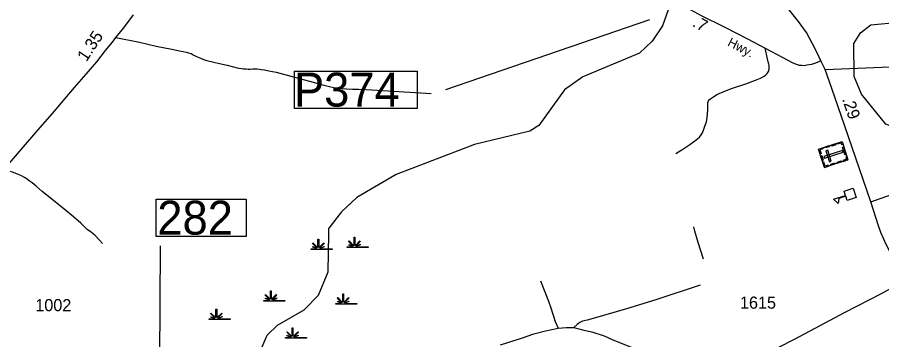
# Model space of a CAD drawing. Extents: x 2093524 to 2270757, y 289120 to 570408.
# Drawn here: x 2123530 to 2132455, y 545096 to 548423 of the extents above; entities that cross this region are included whole.
import ezdxf

# ---------------------------------------------------------------- set-up
doc = ezdxf.new("R2010")
doc.units = 0
for name, color, linetype in [('Exist Cultural Cemetery CELL', 7, 'Continuous'), ('Exist Cultural Educational Facility High CELL', 7, 'Continuous'), ('Exist Hydrographic Creek Single Shore', 7, 'Continuous'), ('Exist Hydrographic Misc Water Feature', 7, 'Continuous'), ('Exist Hydrographic Swamp CELL', 7, 'Continuous'), ('Exist Road Non-System Type 51', 7, 'Continuous'), ('Exist Road Primary US Attributed', 7, 'Continuous'), ('Exist Road Primary US Mileage Hundredths English Label', 7, 'Continuous'), ('Exist Road Secondary Mileage Hundredths English Label', 7, 'Continuous'), ('Exist Road Secondary Structure Pipe Number Label', 7, 'Continuous'), ('Exist Road Secondary Structure Standard Bridge Number Label', 7, 'Continuous'), ('Exist Road Secondary Type 51 Attributed', 7, 'Continuous'), ('Exist Road Secondary Type 51 Label', 7, 'Continuous'), ('Exist Road Secondary Type 51 Number Label', 7, 'Continuous')]:
    doc.layers.add(name, color=color, linetype=linetype)

msp = doc.modelspace()

# ---------------------------------------------------------------- linework, layer by layer
at = {"layer": 'Exist Cultural Cemetery CELL'}
for points in [[(2131862.5, 546873.7), (2131802.3, 547063.5), (2132045, 547140.5), (2132105.2, 546950.7)], [(2131916.7, 547087.9), (2131875.5, 547074.8), (2131872, 547085.7), (2131913.3, 547098.7)], [(2131979.6, 547107.8), (2131938.3, 547094.7), (2131934.9, 547105.5), (2131976.1, 547118.6)], [(2132055.1, 547108.9), (2132044.1, 547105.4), (2132037.5, 547126.4), (2131998.9, 547114.2), (2131995.6, 547124.8), (2132045, 547140.5)], [(2131843.6, 547076.7), (2131847.1, 547065.9), (2131816.4, 547056.1), (2131828.6, 547017.5), (2131818, 547014.1), (2131802.3, 547063.6)], [(2131857.5, 546986.5), (2131863.1, 546968.7), (2132056.4, 547030), (2132050.8, 547047.8)], [(2131915, 546933.2), (2131932.8, 546938.8), (2131897.2, 547051.1), (2131879.4, 547045.4)], [(2132076.9, 547002), (2132051.3, 547082.9), (2132062.1, 547086.3), (2132087.8, 547005.4)], [(2131840.1, 546944.3), (2131824.4, 546993.8), (2131835.3, 546997.2), (2131851, 546947.8)], [(2131903.8, 546886.8), (2131900.3, 546897.6), (2131869.6, 546887.9), (2131857.4, 546926.6), (2131846.8, 546923.2), (2131862.5, 546873.7)], [(2131974.5, 546909.2), (2131933.2, 546896.1), (2131929.7, 546907), (2131971, 546920.1)], [(2132038.5, 546929.5), (2131997.2, 546916.4), (2131993.8, 546927.3), (2132035.1, 546940.4)], [(2132095.2, 546982.2), (2132084.2, 546978.7), (2132090.9, 546957.7), (2132052.3, 546945.5), (2132055.7, 546934.9), (2132105.2, 546950.6)]]:
    msp.add_lwpolyline(points, close=True, dxfattribs=at)
at = {"layer": 'Exist Cultural Educational Facility High CELL'}
msp.add_lwpolyline([(2132190.8, 546563.7), (2132097.9, 546532.9), (2132083.4, 546576.6), (2132012.1, 546553), (2132003.9, 546500.7), (2131958.4, 546545.3), (2132080.4, 546585.7), (2132065.9, 546629.4), (2132158.8, 546660.2)], close=True, dxfattribs=at)
at = {"layer": 'Exist Hydrographic Creek Single Shore'}
for points in [[(2130288.8, 548608.5), (2130193, 548335.5), (2130084.9, 548177), (2129952.9, 548051.7), (2129369.9, 547807.6), (2129178.8, 547673.6), (2128913.9, 547305), (2128822.8, 547247.8), (2128248.9, 547111.7), (2127441.8, 546799.9), (2127034.8, 546562.1), (2126876.9, 546414.4), (2126744.8, 546246.4)], [(2125853.9, 544552.1), (2126109.8, 545143.9), (2126217.9, 545246.7), (2126491.8, 545405.2), (2126640.9, 545556.3), (2126739.9, 545797.1), (2126746.9, 546187.4), (2126744.8, 546246.4)]]:
    msp.add_lwpolyline(points, dxfattribs=at)
at = {"layer": 'Exist Hydrographic Misc Water Feature'}
msp.add_lwpolyline([(2132897, 547237.9), (2132771.9, 547214.1), (2132497, 547321.4), (2132245, 547628.3), (2132169.9, 547810.2), (2132168.1, 548151.4), (2132234.1, 548261.6), (2132341.9, 548344.7), (2132633.9, 548371.7), (2132842.1, 548298.6), (2133152.1, 547947.9), (2133193.9, 547858.5)], dxfattribs=at)
at = {"layer": 'Exist Hydrographic Swamp CELL'}
for points in [[(2126563.5, 546033.6), (2126616.1, 546033.6), (2126618.1, 546037.2), (2126579.9, 546052.1), (2126582.8, 546057.3), (2126620.5, 546041.5), (2126622.1, 546044.4), (2126577.7, 546088.9), (2126582.8, 546094.1), (2126628.1, 546048.6), (2126634.4, 546051), (2126634.4, 546134.1), (2126641.7, 546134.1), (2126641.6, 546051), (2126648, 546048.6), (2126693.3, 546094.1), (2126698.4, 546088.9), (2126654, 546044.4), (2126656, 546040.8), (2126696.9, 546059.4), (2126699.3, 546054.4), (2126658.4, 546036.6), (2126660, 546033.6), (2126781, 546033.6), (2126781, 546026.5), (2126563.5, 546026.5)], [(2126935.8, 546054.8), (2126988.5, 546054.9), (2126990.5, 546058.5), (2126952.2, 546073.4), (2126955.1, 546078.5), (2126992.8, 546062.8), (2126994.4, 546065.7), (2126950, 546110.2), (2126955.1, 546115.4), (2127000.4, 546069.9), (2127006.8, 546072.3), (2127006.8, 546155.3), (2127014, 546155.3), (2127014, 546072.3), (2127020.3, 546069.9), (2127065.6, 546115.4), (2127070.8, 546110.2), (2127026.3, 546065.7), (2127028.3, 546062.1), (2127069.2, 546080.7), (2127071.7, 546075.6), (2127030.7, 546057.8), (2127032.3, 546054.9), (2127153.3, 546054.8), (2127153.3, 546047.7), (2126935.8, 546047.7)], [(2126074.2, 545501.7), (2126126.8, 545501.7), (2126128.8, 545505.3), (2126090.5, 545520.2), (2126093.4, 545525.4), (2126131.2, 545509.6), (2126132.8, 545512.5), (2126088.3, 545557.1), (2126093.5, 545562.2), (2126138.7, 545516.7), (2126145.1, 545519.1), (2126145.1, 545602.2), (2126152.3, 545602.2), (2126152.3, 545519.1), (2126158.6, 545516.7), (2126204, 545562.2), (2126209.1, 545557.1), (2126164.7, 545512.5), (2126166.6, 545508.9), (2126207.5, 545527.5), (2126210, 545522.5), (2126169, 545504.7), (2126170.6, 545501.7), (2126291.7, 545501.7), (2126291.7, 545494.6), (2126074.2, 545494.6)], [(2126818.8, 545469.8), (2126871.4, 545469.8), (2126873.4, 545473.4), (2126835.2, 545488.3), (2126838.1, 545493.5), (2126875.8, 545477.7), (2126877.4, 545480.6), (2126833, 545525.1), (2126838.1, 545530.3), (2126883.4, 545484.8), (2126889.7, 545487.2), (2126889.7, 545570.3), (2126897, 545570.3), (2126897, 545487.2), (2126903.3, 545484.8), (2126948.6, 545530.3), (2126953.7, 545525.1), (2126909.3, 545480.6), (2126911.3, 545477), (2126952.2, 545495.6), (2126954.6, 545490.6), (2126913.7, 545472.7), (2126915.3, 545469.8), (2127036.3, 545469.8), (2127036.3, 545462.6), (2126818.8, 545462.6)], [(2125510.3, 545310.2), (2125563, 545310.3), (2125565, 545313.9), (2125526.7, 545328.7), (2125529.6, 545333.9), (2125567.4, 545318.1), (2125569, 545321), (2125524.5, 545365.6), (2125529.7, 545370.7), (2125574.9, 545325.2), (2125581.3, 545327.6), (2125581.3, 545410.7), (2125588.5, 545410.7), (2125588.5, 545327.6), (2125594.8, 545325.2), (2125640.1, 545370.7), (2125645.3, 545365.6), (2125600.8, 545321), (2125602.8, 545317.4), (2125643.7, 545336), (2125646.2, 545331), (2125605.2, 545313.2), (2125606.8, 545310.3), (2125727.9, 545310.2), (2125727.9, 545303.1), (2125510.3, 545303.1)], [(2126297.6, 545118.7), (2126350.2, 545118.8), (2126352.2, 545122.4), (2126313.9, 545137.2), (2126316.8, 545142.4), (2126354.6, 545126.7), (2126356.2, 545129.5), (2126311.7, 545174.1), (2126316.9, 545179.2), (2126362.1, 545133.7), (2126368.5, 545136.1), (2126368.5, 545219.2), (2126375.7, 545219.2), (2126375.7, 545136.1), (2126382, 545133.7), (2126427.3, 545179.2), (2126432.5, 545174.1), (2126388, 545129.5), (2126390, 545125.9), (2126430.9, 545144.5), (2126433.4, 545139.5), (2126392.4, 545121.7), (2126394, 545118.8), (2126515.1, 545118.7), (2126515.1, 545111.6), (2126297.6, 545111.6)]]:
    msp.add_lwpolyline(points, close=True, dxfattribs=at)
at = {"layer": 'Exist Road Non-System Type 51'}
for points in [[(2124546.4, 548214.6), (2124791.4, 548165.6), (2124964.7, 548126.2), (2125123.9, 548094.9), (2125205.6, 548077.3), (2125243.4, 548068.5), (2125273.3, 548061.9), (2125299.3, 548057.4), (2125325.1, 548048.9), (2125346.7, 548036.5), (2125380.4, 548017.8), (2125416.1, 548003.1), (2125451.8, 547988.3), (2125485.5, 547975.7), (2125559.1, 547958.2), (2125618.9, 547945), (2125698.5, 547927.4), (2125800, 547901.3), (2125865.8, 547892), (2125893.7, 547889.4), (2125913.7, 547887), (2125933.7, 547888.6), (2125961.7, 547890.1), (2125983.8, 547891.6), (2126007.7, 547891.1), (2126047.6, 547884.3), (2126083.5, 547879.6), (2126127.3, 547870.7), (2126203, 547855.2), (2126622.7, 547742.7), (2126694.3, 547723.3), (2126765.9, 547705.8), (2126797.8, 547699.2), (2126835.7, 547694.4), (2126879.5, 547687.6), (2126929.5, 547684.5), (2126989.4, 547681.3), (2127053.4, 547680), (2127133.3, 547678.4), (2127303.1, 547669), (2127802.4, 547636.9)], [(2130327.6, 547016), (2130402.6, 547062.5), (2130473.5, 547109.1), (2130510.1, 547136.3), (2130540.5, 547157.7), (2130573, 547185.1), (2130591.5, 547210.7), (2130604, 547232.4), (2130618.7, 547270.1), (2130629.3, 547297.9), (2130644.3, 547345.6), (2130653.1, 547387.4), (2130655.9, 547425.4), (2130658.8, 547471.3), (2130659.4, 547499.3), (2130659.9, 547525.3), (2130660.2, 547539.3), (2130666.6, 547561.1), (2130676.9, 547574.9), (2130691.1, 547586.6), (2130711.4, 547600.2), (2130727.6, 547609.9), (2130753.9, 547625.3), (2130840.7, 547663.6), (2130913.2, 547690.1), (2131052.1, 547735.3), (2131150.9, 547773.3), (2131203.3, 547796.3), (2131239.7, 547815.5), (2131258, 547829.1), (2131272.3, 547842.9), (2131284.7, 547864.6), (2131293.2, 547888.4), (2131293.5, 547904.4), (2131291.9, 547926.5), (2131288.2, 547938.5), (2131282.7, 547964.6), (2131277.3, 547994.7), (2131251.6, 548105.2)], [(2131871, 547882.8), (2132959.8, 547928.8), (2133011.8, 547929.7), (2133035.8, 547929.2), (2133061.8, 547926.7), (2133081.6, 547920.3), (2133095.5, 547912), (2133113.2, 547897.7), (2133128.9, 547883.4), (2133148.4, 547859), (2133158, 547840.8), (2133161.8, 547830.7), (2133175.1, 547794.5)], [(2124409.4, 546089.5), (2124380.1, 546124.1), (2124329.2, 546175.1), (2124295.7, 546203.8), (2124250.9, 546234.6), (2124187.7, 546298.1), (2124158.3, 546322.6), (2124089.5, 546380), (2124032.5, 546429.2), (2123902.6, 546533.8), (2123786.5, 546626.1), (2123725.6, 546681.3), (2123684.3, 546716.2), (2123652.7, 546736.8), (2123631.1, 546753.2), (2123605.4, 546769.8), (2123567.8, 546790.5), (2123532.1, 546805.2), (2123490.4, 546820.1), (2123444.7, 546835), (2123382.9, 546842.2)], [(2130613.4, 545926.8), (2130560.9, 546099.8), (2130525.3, 546216.5), (2130516.2, 546261.3)], [(2128933.1, 545704.6), (2129012.9, 545493), (2129037.5, 545424.5), (2129084.7, 545285.6), (2129113.3, 545217)], [(2130582, 545657.4), (2130121.1, 545508.7), (2129821.2, 545414.8), (2129477.3, 545315.7), (2129412.9, 545299), (2129364.7, 545286), (2129338.4, 545272.5), (2129312, 545253), (2129277.4, 545221.7)]]:
    msp.add_lwpolyline(points, dxfattribs=at)
at = {"layer": 'Exist Road Primary US Attributed'}
for points in [[(2131824.8, 547973.7), (2131790.4, 548050.4), (2131740.4, 548149.4), (2131676.7, 548264.6), (2131597, 548378.2), (2131483.9, 548518.5), (2131363, 548672.9), (2131245.5, 548795.3), (2131141.4, 548887.4), (2131011.9, 549010), (2130907.4, 549086.1), (2130804.8, 549156.1), (2130672.6, 549242.8), (2130358.7, 549443.1), (2129999.3, 549670.3), (2129233.2, 550153.8)], [(2132343.4, 546519.4), (2132107.2, 547200.1), (2132005.2, 547498.1), (2131941.1, 547687.4), (2131871, 547882.8), (2131824.8, 547973.7)], [(2132729.1, 545724.3), (2132688.3, 545783.1), (2132653.1, 545819.8), (2132616.2, 545874.5), (2132604.6, 545896.7), (2132571.6, 545947.4), (2132542.7, 546000), (2132500.3, 546078.8), (2132477.4, 546133.3), (2132446.8, 546201.9), (2132422.8, 546269.8), (2132343.4, 546519.4)]]:
    msp.add_lwpolyline(points, dxfattribs=at)
at = {"layer": 'Exist Road Secondary Structure Pipe Number Label'}
msp.add_line((2130057.1, 548395.4), (2127949.7, 547673.6), dxfattribs=at)
msp.add_lwpolyline([(2126392.9, 547865.6), (2127659, 547865.6), (2127659, 547481.7), (2126392.9, 547481.7)], close=True, dxfattribs=at)
at = {"layer": 'Exist Road Secondary Structure Standard Bridge Number Label'}
msp.add_line((2124995.1, 543615.4), (2125009.5, 546064.5), dxfattribs=at)
msp.add_lwpolyline([(2124962.8, 546544.7), (2125891.7, 546544.7), (2125891.7, 546160.6), (2124962.8, 546160.6)], close=True, dxfattribs=at)
at = {"layer": 'Exist Road Secondary Type 51 Attributed'}
for points in [[(2130288.8, 548608.5), (2130592.4, 548442.5), (2130828, 548323.8), (2131069.5, 548198.9), (2131251.6, 548105.2), (2131435.6, 548007.5), (2131530.6, 547957.6), (2131570.2, 547938.8), (2131602, 547930.2), (2131629.9, 547927.6), (2131653.9, 547927.1), (2131682, 547930.6), (2131706.1, 547934.1), (2131734.2, 547939.5), (2131764.4, 547948.9), (2131824.8, 547973.7)], [(2123382.9, 546842.2), (2123741.3, 547259), (2123894.8, 547431.8), (2124023.8, 547585.2), (2124120.1, 547699.3), (2124240.9, 547834.8), (2124349.5, 547964.6), (2124441.8, 548078.7), (2124513.6, 548167.3), (2124546.4, 548214.6), (2124628.5, 548312.9), (2124729.1, 548446.9)], [(2132343.4, 546519.4), (2132955.7, 546737)], [(2131387, 545015.3), (2131560.8, 545105.8), (2132070.2, 545375.5), (2132452.1, 545573.8), (2132729.1, 545724.3)], [(2128517.9, 545043), (2128737.2, 545112.6), (2128864.1, 545156.1), (2128984.7, 545187.6), (2129113.3, 545217), (2129195.4, 545221.4), (2129225.4, 545222.8), (2129277.4, 545221.7), (2129380.9, 545195.7), (2129460.4, 545176.1), (2129587.6, 545135.5), (2129672.9, 545097.8), (2129885.1, 545013.5)]]:
    msp.add_lwpolyline(points, dxfattribs=at)

# ---------------------------------------------------------------- texts
at = {"layer": 'Exist Road Primary US Mileage Hundredths English Label'}
msp.add_text('.29', height=125, rotation=288.89488, dxfattribs=at).set_placement((2132043.9, 547578.3))
at = {"layer": 'Exist Road Secondary Mileage Hundredths English Label'}
for s, rotation, p in [('.7', 331.03274, (2130491.7, 548334.4)), ('1.35', 56.6253, (2124243.6, 547957.7))]:
    msp.add_text(s, height=125, rotation=rotation, dxfattribs=at).set_placement(p)
at = {"layer": 'Exist Road Secondary Structure Pipe Number Label'}
msp.add_text('P374', height=350, dxfattribs=at).set_placement((2126385.8, 547501.5))
at = {"layer": 'Exist Road Secondary Structure Standard Bridge Number Label'}
msp.add_text('282', height=350, dxfattribs=at).set_placement((2124975.3, 546180.4))
at = {"layer": 'Exist Road Secondary Type 51 Label'}
msp.add_text('Hwy.', height=95, rotation=332.77157, dxfattribs=at).set_placement((2130855.2, 548133.9))
at = {"layer": 'Exist Road Secondary Type 51 Number Label'}
for s, p in [('1002', (2123715.9, 545390.6)), ('1615', (2130991.3, 545416.3))]:
    msp.add_text(s, height=125, dxfattribs=at).set_placement(p)

doc.saveas('drawing.dxf')
